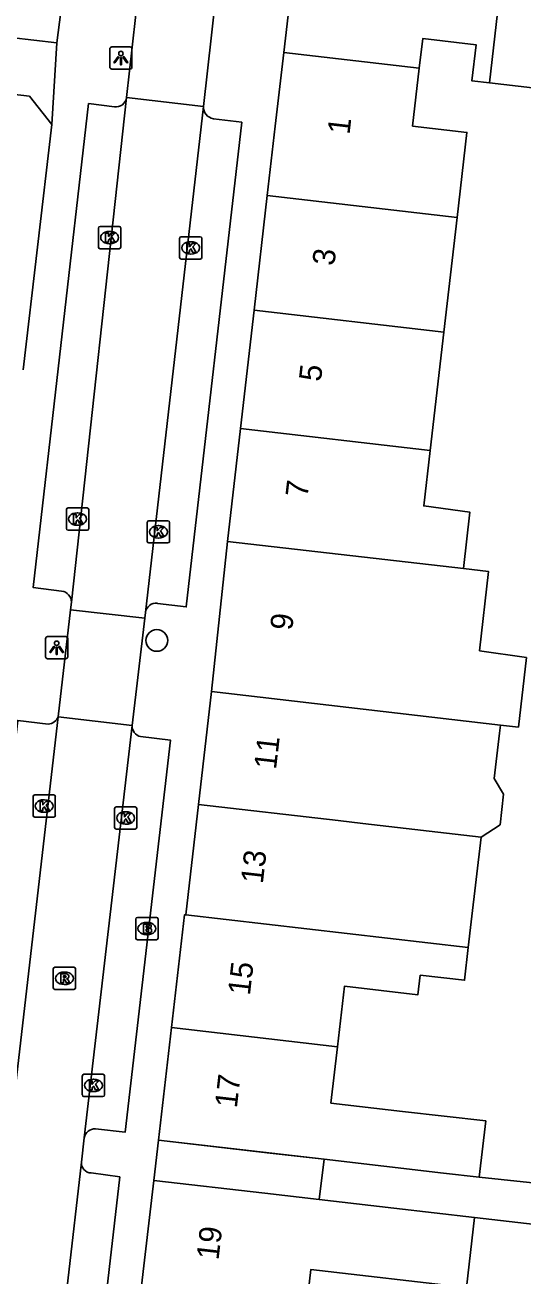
# Model space of a CAD drawing. Extents: x 161696 to 162377, y 380761 to 381673.
# Drawn here: x 161955 to 161977.3, y 381093.8 to 381149.9 of the extents above; entities that cross this region are included whole.
import ezdxf

# ---------------------------------------------------------------- set-up
doc = ezdxf.new("R2010")
doc.units = 0
for name, color, linetype in [('IMGEO_Boom', 7, 'Continuous'), ('IMGEO_Brandkraan', 7, 'Continuous'), ('IMGEO_Kolk', 7, 'Continuous'), ('IMGEO_Lichtpunt', 7, 'Continuous'), ('IMGEO_Pand', 7, 'Continuous'), ('IMGEO_Pand_nummerreeks', 7, 'Continuous'), ('IMGEO_Pand_overbouw', 7, 'Continuous'), ('IMGEO_Rijbaan_lokaal_open', 7, 'Continuous'), ('IMGEO_Rioolput', 7, 'Continuous'), ('IMGEO_Voetpad_open', 7, 'Continuous')]:
    doc.layers.add(name, color=color, linetype=linetype)

msp = doc.modelspace()

# ---------------------------------------------------------------- linework, layer by layer
at = {"layer": 'IMGEO_Boom'}
msp.add_circle((161960.876, 381122.275), 0.489, dxfattribs=at)
at = {"layer": 'IMGEO_Brandkraan'}
for p, q in [((161959.928, 381108.902), (161959.928, 381109.754)), ((161960.003, 381109.828), (161960.855, 381109.828)), ((161960.416, 381109.608), (161960.441, 381109.608)), ((161960.929, 381109.754), (161960.929, 381108.902)), ((161960.439, 381109.048), (161960.414, 381109.048)), ((161960.855, 381108.828), (161960.003, 381108.828))]:
    msp.add_line(p, q, dxfattribs=at)
for points in [[(161959.928, 381108.902), (161959.928, 381109.754)], [(161960.003, 381109.828), (161960.855, 381109.828)], [(161960.276, 381109.528), (161960.276, 381109.128), (161960.489, 381109.128)], [(161960.507, 381109.528), (161960.276, 381109.528)], [(161960.455, 381109.447), (161960.401, 381109.447), (161960.401, 381109.371)], [(161960.929, 381109.754), (161960.929, 381108.902)], [(161960.401, 381109.371), (161960.454, 381109.371)], [(161960.463, 381109.295), (161960.401, 381109.295), (161960.401, 381109.214)], [(161960.401, 381109.214), (161960.463, 381109.214)], [(161960.855, 381108.828), (161960.003, 381108.828)]]:
    msp.add_lwpolyline(points, dxfattribs=at)
for centre, radius, start, end in [((161960.005, 381109.752), 0.0765, 91.552, 178.448), ((161960.005, 381109.752), 0.0765, 91.552, 178.448), ((161960.456, 381109.409), 0.0379, 267.8285, 90.9355), ((161960.511, 381109.383), 0.145, 59.4692, 91.5367), ((161960.536, 381109.43), 0.0922, 285.5137, 58.1501), ((161960.853, 381109.752), 0.0765, 1.552, 88.448), ((161960.853, 381109.752), 0.0765, 1.552, 88.448), ((161960.005, 381108.904), 0.0765, 181.552, 268.448), ((161960.005, 381108.904), 0.0765, 181.552, 268.448), ((161960.464, 381109.254), 0.0404, 269.8759, 90.5077), ((161960.495, 381109.379), 0.251, 268.6676, 293.5347), ((161960.541, 381109.238), 0.105, 301.3115, 78.989), ((161960.853, 381108.904), 0.0765, 271.552, 358.448), ((161960.853, 381108.904), 0.0765, 271.552, 358.448)]:
    msp.add_arc(centre, radius, start, end, dxfattribs=at)
for centre, major_axis, ratio, start_param, end_param in [((161960.415, 381109.328), (-0.387, 0.002), 0.722429, 4.712389, 7.853982), ((161960.44, 381109.328), (-0.39, 0.002), 0.717154, 1.570796, 4.712389)]:
    msp.add_ellipse(centre, major_axis=major_axis, ratio=ratio, start_param=start_param, end_param=end_param, dxfattribs=at)
at = {"layer": 'IMGEO_Kolk'}
for p, q in [((161958.255, 381139.951), (161958.255, 381140.803)), ((161958.33, 381140.877), (161959.182, 381140.877)), ((161958.743, 381140.657), (161958.768, 381140.657)), ((161959.256, 381140.803), (161959.256, 381139.951)), ((161961.896, 381139.487), (161961.896, 381140.339)), ((161961.971, 381140.413), (161962.823, 381140.413)), ((161962.897, 381140.339), (161962.897, 381139.487)), ((161959.182, 381139.877), (161958.33, 381139.877)), ((161958.766, 381140.097), (161958.741, 381140.097)), ((161962.384, 381140.193), (161962.409, 381140.193)), ((161962.823, 381139.413), (161961.971, 381139.413)), ((161962.407, 381139.633), (161962.382, 381139.633)), ((161956.816, 381127.304), (161956.816, 381128.156)), ((161956.891, 381128.23), (161957.743, 381128.23)), ((161957.304, 381128.01), (161957.329, 381128.01)), ((161957.817, 381128.156), (161957.817, 381127.304)), ((161957.327, 381127.45), (161957.302, 381127.45)), ((161960.447, 381126.728), (161960.447, 381127.58)), ((161960.522, 381127.654), (161961.374, 381127.654)), ((161960.935, 381127.434), (161960.96, 381127.434)), ((161961.448, 381127.58), (161961.448, 381126.728)), ((161957.743, 381127.23), (161956.891, 381127.23)), ((161960.958, 381126.874), (161960.933, 381126.874)), ((161961.374, 381126.654), (161960.522, 381126.654)), ((161955.318, 381114.409), (161955.318, 381115.261)), ((161955.393, 381115.335), (161956.245, 381115.335)), ((161955.806, 381115.115), (161955.831, 381115.115)), ((161956.319, 381115.261), (161956.319, 381114.409)), ((161955.829, 381114.555), (161955.804, 381114.555)), ((161958.976, 381113.871), (161958.976, 381114.723)), ((161959.051, 381114.797), (161959.903, 381114.797)), ((161959.464, 381114.577), (161959.489, 381114.577)), ((161959.977, 381114.723), (161959.977, 381113.871)), ((161956.245, 381114.335), (161955.393, 381114.335)), ((161959.487, 381114.017), (161959.462, 381114.017)), ((161959.903, 381113.797), (161959.051, 381113.797)), ((161957.531, 381101.856), (161957.531, 381102.708)), ((161957.606, 381102.782), (161958.458, 381102.782)), ((161958.532, 381102.708), (161958.532, 381101.856)), ((161958.019, 381102.562), (161958.044, 381102.562)), ((161958.458, 381101.782), (161957.606, 381101.782)), ((161958.042, 381102.002), (161958.017, 381102.002))]:
    msp.add_line(p, q, dxfattribs=at)
for points in [[(161958.255, 381139.951), (161958.255, 381140.803)], [(161958.33, 381140.877), (161959.182, 381140.877)], [(161958.576, 381140.577), (161958.699, 381140.577), (161958.699, 381140.426), (161958.829, 381140.577), (161958.993, 381140.577), (161958.847, 381140.426), (161959, 381140.177), (161958.848, 381140.177), (161958.763, 381140.341), (161958.699, 381140.274), (161958.699, 381140.177), (161958.576, 381140.177), (161958.576, 381140.577)], [(161959.256, 381140.803), (161959.256, 381139.951)], [(161961.896, 381139.487), (161961.896, 381140.339)], [(161961.971, 381140.413), (161962.823, 381140.413)], [(161962.897, 381140.339), (161962.897, 381139.487)], [(161959.182, 381139.877), (161958.33, 381139.877)], [(161962.217, 381140.113), (161962.34, 381140.113), (161962.34, 381139.962), (161962.47, 381140.113), (161962.634, 381140.113), (161962.488, 381139.962), (161962.641, 381139.713), (161962.489, 381139.713), (161962.404, 381139.877), (161962.34, 381139.81), (161962.34, 381139.713), (161962.217, 381139.713), (161962.217, 381140.113)], [(161962.823, 381139.413), (161961.971, 381139.413)], [(161956.816, 381127.304), (161956.816, 381128.156)], [(161956.891, 381128.23), (161957.743, 381128.23)], [(161957.817, 381128.156), (161957.817, 381127.304)], [(161957.137, 381127.93), (161957.26, 381127.93), (161957.26, 381127.779), (161957.39, 381127.93), (161957.554, 381127.93), (161957.408, 381127.779), (161957.561, 381127.53), (161957.409, 381127.53), (161957.324, 381127.694), (161957.26, 381127.627), (161957.26, 381127.53), (161957.137, 381127.53), (161957.137, 381127.93)], [(161960.447, 381126.728), (161960.447, 381127.58)], [(161960.522, 381127.654), (161961.374, 381127.654)], [(161961.448, 381127.58), (161961.448, 381126.728)], [(161957.743, 381127.23), (161956.891, 381127.23)], [(161960.768, 381127.354), (161960.891, 381127.354), (161960.891, 381127.203), (161961.021, 381127.354), (161961.185, 381127.354), (161961.039, 381127.203), (161961.192, 381126.954), (161961.04, 381126.954), (161960.955, 381127.118), (161960.891, 381127.051), (161960.891, 381126.954), (161960.768, 381126.954), (161960.768, 381127.354)], [(161961.374, 381126.654), (161960.522, 381126.654)], [(161955.318, 381114.409), (161955.318, 381115.261)], [(161955.393, 381115.335), (161956.245, 381115.335)], [(161956.319, 381115.261), (161956.319, 381114.409)], [(161955.639, 381115.035), (161955.762, 381115.035), (161955.762, 381114.884), (161955.892, 381115.035), (161956.056, 381115.035), (161955.91, 381114.884), (161956.063, 381114.635), (161955.911, 381114.635), (161955.826, 381114.799), (161955.762, 381114.732), (161955.762, 381114.635), (161955.639, 381114.635), (161955.639, 381115.035)], [(161958.976, 381113.871), (161958.976, 381114.723)], [(161959.051, 381114.797), (161959.903, 381114.797)], [(161959.297, 381114.497), (161959.42, 381114.497), (161959.42, 381114.346), (161959.55, 381114.497), (161959.714, 381114.497), (161959.568, 381114.346), (161959.721, 381114.097), (161959.569, 381114.097), (161959.484, 381114.261), (161959.42, 381114.194), (161959.42, 381114.097), (161959.297, 381114.097), (161959.297, 381114.497)], [(161959.977, 381114.723), (161959.977, 381113.871)], [(161956.245, 381114.335), (161955.393, 381114.335)], [(161959.903, 381113.797), (161959.051, 381113.797)], [(161957.531, 381101.856), (161957.531, 381102.708)], [(161957.606, 381102.782), (161958.458, 381102.782)], [(161958.532, 381102.708), (161958.532, 381101.856)], [(161957.852, 381102.482), (161957.975, 381102.482), (161957.975, 381102.331), (161958.105, 381102.482), (161958.269, 381102.482), (161958.123, 381102.331), (161958.276, 381102.082), (161958.124, 381102.082), (161958.039, 381102.246), (161957.975, 381102.179), (161957.975, 381102.082), (161957.852, 381102.082), (161957.852, 381102.482)], [(161958.458, 381101.782), (161957.606, 381101.782)]]:
    msp.add_lwpolyline(points, dxfattribs=at)
for centre, start, end in [((161958.332, 381140.801), 91.552, 178.448), ((161958.332, 381140.801), 91.552, 178.448), ((161959.18, 381140.801), 1.552, 88.448), ((161959.18, 381140.801), 1.552, 88.448), ((161961.973, 381140.337), 91.552, 178.448), ((161961.973, 381140.337), 91.552, 178.448), ((161962.821, 381140.337), 1.552, 88.448), ((161962.821, 381140.337), 1.552, 88.448), ((161958.332, 381139.953), 181.552, 268.448), ((161958.332, 381139.953), 181.552, 268.448), ((161959.18, 381139.953), 271.552, 358.448), ((161959.18, 381139.953), 271.552, 358.448), ((161961.973, 381139.489), 181.552, 268.448), ((161961.973, 381139.489), 181.552, 268.448), ((161962.821, 381139.489), 271.552, 358.448), ((161962.821, 381139.489), 271.552, 358.448), ((161956.893, 381128.154), 91.552, 178.448), ((161956.893, 381128.154), 91.552, 178.448), ((161957.741, 381128.154), 1.552, 88.448), ((161957.741, 381128.154), 1.552, 88.448), ((161960.524, 381127.578), 91.552, 178.448), ((161960.524, 381127.578), 91.552, 178.448), ((161961.372, 381127.578), 1.552, 88.448), ((161961.372, 381127.578), 1.552, 88.448), ((161956.893, 381127.306), 181.552, 268.448), ((161956.893, 381127.306), 181.552, 268.448), ((161957.741, 381127.306), 271.552, 358.448), ((161957.741, 381127.306), 271.552, 358.448), ((161960.524, 381126.73), 181.552, 268.448), ((161960.524, 381126.73), 181.552, 268.448), ((161961.372, 381126.73), 271.552, 358.448), ((161961.372, 381126.73), 271.552, 358.448), ((161955.395, 381115.259), 91.552, 178.448), ((161955.395, 381115.259), 91.552, 178.448), ((161956.243, 381115.259), 1.552, 88.448), ((161956.243, 381115.259), 1.552, 88.448), ((161959.053, 381114.721), 91.552, 178.448), ((161959.053, 381114.721), 91.552, 178.448), ((161959.901, 381114.721), 1.552, 88.448), ((161959.901, 381114.721), 1.552, 88.448), ((161955.395, 381114.411), 181.552, 268.448), ((161955.395, 381114.411), 181.552, 268.448), ((161956.243, 381114.411), 271.552, 358.448), ((161956.243, 381114.411), 271.552, 358.448), ((161959.053, 381113.873), 181.552, 268.448), ((161959.053, 381113.873), 181.552, 268.448), ((161959.901, 381113.873), 271.552, 358.448), ((161959.901, 381113.873), 271.552, 358.448), ((161957.608, 381102.706), 91.552, 178.448), ((161957.608, 381102.706), 91.552, 178.448), ((161958.456, 381102.706), 1.552, 88.448), ((161958.456, 381102.706), 1.552, 88.448), ((161957.608, 381101.858), 181.552, 268.448), ((161957.608, 381101.858), 181.552, 268.448), ((161958.456, 381101.858), 271.552, 358.448), ((161958.456, 381101.858), 271.552, 358.448)]:
    msp.add_arc(centre, 0.0765, start, end, dxfattribs=at)
for centre, major_axis, ratio, start_param, end_param in [((161958.742, 381140.377), (-0.387, 0.002), 0.722429, 4.712389, 7.853982), ((161958.767, 381140.377), (-0.39, 0.002), 0.717154, 1.570796, 4.712389), ((161962.383, 381139.913), (-0.387, 0.002), 0.722429, 4.712389, 7.853982), ((161962.408, 381139.913), (-0.39, 0.002), 0.717154, 1.570796, 4.712389), ((161957.303, 381127.73), (-0.387, 0.002), 0.722429, 4.712389, 7.853982), ((161957.328, 381127.73), (-0.39, 0.002), 0.717154, 1.570796, 4.712389), ((161960.934, 381127.154), (-0.387, 0.002), 0.722429, 4.712389, 7.853982), ((161960.959, 381127.154), (-0.39, 0.002), 0.717154, 1.570796, 4.712389), ((161955.805, 381114.835), (-0.387, 0.002), 0.722429, 4.712389, 7.853982), ((161955.83, 381114.835), (-0.39, 0.002), 0.717154, 1.570796, 4.712389), ((161959.463, 381114.297), (-0.387, 0.002), 0.722429, 4.712389, 7.853982), ((161959.488, 381114.297), (-0.39, 0.002), 0.717154, 1.570796, 4.712389), ((161958.018, 381102.282), (-0.387, 0.002), 0.722429, 4.712389, 7.853982), ((161958.043, 381102.282), (-0.39, 0.002), 0.717154, 1.570796, 4.712389)]:
    msp.add_ellipse(centre, major_axis=major_axis, ratio=ratio, start_param=start_param, end_param=end_param, dxfattribs=at)
at = {"layer": 'IMGEO_Lichtpunt'}
for p, q in [((161958.764, 381148.849), (161958.764, 381148.042)), ((161958.764, 381148.849), (161958.764, 381148.042)), ((161959.666, 381148.944), (161958.858, 381148.944)), ((161959.666, 381148.944), (161958.858, 381148.944)), ((161959.76, 381148.042), (161959.76, 381148.849)), ((161959.76, 381148.042), (161959.76, 381148.849)), ((161958.858, 381147.948), (161959.666, 381147.948)), ((161958.858, 381147.948), (161959.666, 381147.948)), ((161956.783, 381122.447), (161955.975, 381122.447)), ((161956.783, 381122.447), (161955.975, 381122.447)), ((161955.881, 381122.352), (161955.881, 381121.545)), ((161955.881, 381122.352), (161955.881, 381121.545)), ((161956.877, 381121.545), (161956.877, 381122.352)), ((161956.877, 381121.545), (161956.877, 381122.352)), ((161955.975, 381121.451), (161956.783, 381121.451)), ((161955.975, 381121.451), (161956.783, 381121.451))]:
    msp.add_line(p, q, dxfattribs=at)
for points in [[(161959.138, 381148.513), (161959.177, 381148.485), (161958.989, 381148.223), (161958.951, 381148.25), (161959.138, 381148.513)], [(161959.24, 381148.465), (161959.287, 381148.465), (161959.287, 381148.143), (161959.24, 381148.143), (161959.24, 381148.465)], [(161959.35, 381148.485), (161959.388, 381148.512), (161959.575, 381148.25), (161959.536, 381148.222), (161959.35, 381148.485)], [(161956.255, 381122.016), (161956.294, 381121.988), (161956.106, 381121.726), (161956.068, 381121.753), (161956.255, 381122.016)], [(161956.357, 381121.968), (161956.404, 381121.968), (161956.404, 381121.646), (161956.357, 381121.646), (161956.357, 381121.968)], [(161956.467, 381121.988), (161956.505, 381122.015), (161956.692, 381121.753), (161956.653, 381121.725), (161956.467, 381121.988)]]:
    msp.add_lwpolyline(points, dxfattribs=at)
for centre in [(161959.263, 381148.647), (161956.38, 381122.15)]:
    msp.add_circle(centre, 0.0994, dxfattribs=at)
for centre, start, end in [((161958.858, 381148.849), 90, 180), ((161958.858, 381148.849), 90, 180), ((161959.666, 381148.849), 0, 90), ((161959.666, 381148.849), 0, 90), ((161958.858, 381148.042), 180, 270), ((161958.858, 381148.042), 180, 270), ((161959.666, 381148.042), 270, 0), ((161959.666, 381148.042), 270, 360), ((161955.975, 381122.352), 90, 180), ((161955.975, 381122.352), 90, 180), ((161956.783, 381122.352), 0, 90), ((161956.783, 381122.352), 0, 90), ((161955.975, 381121.545), 180, 270), ((161955.975, 381121.545), 180, 270), ((161956.783, 381121.545), 270, 0), ((161956.783, 381121.545), 270, 360)]:
    msp.add_arc(centre, 0.0946, start, end, dxfattribs=at)
at = {"layer": 'IMGEO_Pand'}
for points in [[(161966.578, 381148.7), (161967.426, 381156.058)], [(161975.818, 381147.326), (161976.832, 381156.254)], [(161975.818, 381147.326), (161975.021, 381147.418), (161975.208, 381149.042), (161972.813, 381149.319), (161972.66, 381147.996)], [(161965.837, 381142.266), (161966.196, 381145.38), (161966.578, 381148.7)], [(161966.578, 381148.7), (161972.66, 381147.996)], [(161972.66, 381147.996), (161972.358, 381145.384), (161974.802, 381145.101), (161974.36, 381141.28)], [(161956.162, 381145.456), (161955.154, 381146.73), (161950.968, 381147.217)], [(161980.965, 381146.731), (161975.818, 381147.326)], [(161956.162, 381145.456), (161954.88, 381134.431)], [(161965.244, 381137.115), (161965.837, 381142.266)], [(161974.36, 381141.28), (161965.837, 381142.266)], [(161973.765, 381136.128), (161974.36, 381141.28)], [(161964.631, 381131.795), (161965.244, 381137.115)], [(161965.244, 381137.115), (161973.765, 381136.128)], [(161973.765, 381136.128), (161973.15, 381130.808)], [(161964.047, 381126.727), (161964.631, 381131.795)], [(161973.15, 381130.808), (161964.631, 381131.795)], [(161974.641, 381125.5), (161974.934, 381128.037), (161972.862, 381128.316), (161973.15, 381130.808)], [(161963.333, 381119.977), (161964.047, 381126.727)], [(161974.641, 381125.5), (161964.047, 381126.727)], [(161976.305, 381118.473), (161977.109, 381118.38), (161977.47, 381121.505), (161975.37, 381121.815), (161975.773, 381125.371), (161974.641, 381125.5)], [(161962.747, 381114.909), (161963.333, 381119.977)], [(161976.305, 381118.473), (161963.333, 381119.977)], [(161975.434, 381113.44), (161976.286, 381113.991), (161976.445, 381115.371), (161976.029, 381116.076), (161976.263, 381118.102), (161976.305, 381118.473)], [(161962.172, 381109.938), (161962.747, 381114.909)], [(161975.434, 381113.44), (161970.131, 381114.054), (161969.017, 381114.183), (161962.747, 381114.909)], [(161974.861, 381108.47), (161974.995, 381109.629), (161975.434, 381113.44)], [(161961.53, 381104.876), (161962.114, 381109.945), (161962.172, 381109.938)], [(161962.172, 381109.938), (161974.861, 381108.47)], [(161968.983, 381104.014), (161969.298, 381106.735), (161972.602, 381106.354), (161972.703, 381107.233), (161974.692, 381107.003), (161974.861, 381108.47)], [(161960.948, 381099.82), (161961.53, 381104.876)], [(161961.53, 381104.876), (161968.983, 381104.014)], [(161968.983, 381104.014), (161968.691, 381101.486), (161971.902, 381101.115), (161975.644, 381100.683), (161975.352, 381098.155)], [(161960.948, 381099.82), (161965.969, 381099.24), (161968.388, 381098.96), (161973.743, 381098.341), (161975.352, 381098.155)], [(161960.183, 381093.023), (161960.165, 381093.025), (161960.739, 381098.013)], [(161975.143, 381096.349), (161971.523, 381096.767), (161968.172, 381097.154), (161965.727, 381097.437), (161960.739, 381098.013)], [(161975.143, 381096.349), (161974.779, 381093.202), (161967.794, 381094.01), (161967.581, 381092.167)]]:
    msp.add_lwpolyline(points, dxfattribs=at)
at = {"layer": 'IMGEO_Pand_overbouw'}
msp.add_lwpolyline([(161968.172, 381097.154), (161968.388, 381098.96), (161960.948, 381099.82), (161960.739, 381098.013), (161965.727, 381097.437)], close=True, dxfattribs=at)
at = {"layer": 'IMGEO_Rijbaan_lokaal_open'}
for points in [[(161959.516, 381146.666), (161960.056, 381151.48)], [(161963.517, 381151.083), (161962.976, 381146.262)], [(161957.038, 381123.989), (161959.516, 381146.666)], [(161959.516, 381146.666), (161962.976, 381146.262)], [(161962.976, 381146.262), (161960.366, 381123.535)], [(161956.44, 381118.843), (161956.997, 381123.644)], [(161956.997, 381123.644), (161957.038, 381123.989)], [(161960.334, 381123.279), (161956.997, 381123.644)], [(161960.366, 381123.535), (161960.334, 381123.279)], [(161960.334, 381123.279), (161959.771, 381118.456)], [(161956.44, 381118.843), (161953.377, 381092.373)], [(161956.44, 381118.843), (161959.771, 381118.456)], [(161957.617, 381099.92), (161959.771, 381118.456)], [(161957.617, 381099.92), (161957.495, 381098.83)], [(161957.495, 381098.83), (161954.427, 381072.168)]]:
    msp.add_lwpolyline(points, dxfattribs=at)
at = {"layer": 'IMGEO_Rioolput'}
for p, q in [((161956.227, 381106.666), (161956.227, 381107.518)), ((161956.302, 381107.592), (161957.154, 381107.592)), ((161956.715, 381107.372), (161956.74, 381107.372)), ((161957.228, 381107.518), (161957.228, 381106.666)), ((161956.738, 381106.812), (161956.713, 381106.812)), ((161957.154, 381106.592), (161956.302, 381106.592))]:
    msp.add_line(p, q, dxfattribs=at)
for points in [[(161956.227, 381106.666), (161956.227, 381107.518)], [(161956.302, 381107.592), (161957.154, 381107.592)], [(161956.816, 381107.29), (161956.564, 381107.292), (161956.564, 381106.892)], [(161956.742, 381107.211), (161956.688, 381107.211), (161956.688, 381107.13)], [(161957.228, 381107.518), (161957.228, 381106.666)], [(161956.564, 381106.892), (161956.688, 381106.892), (161956.688, 381107.054), (161956.699, 381107.054)], [(161956.688, 381107.13), (161956.74, 381107.13)], [(161956.746, 381107.025), (161956.817, 381106.892), (161956.957, 381106.892), (161956.892, 381107.018)], [(161957.154, 381106.592), (161956.302, 381106.592)]]:
    msp.add_lwpolyline(points, dxfattribs=at)
for centre, radius, start, end in [((161956.304, 381107.516), 0.0765, 91.552, 178.448), ((161956.304, 381107.516), 0.0765, 91.552, 178.448), ((161956.748, 381107.115), 0.0964, 77.0061, 93.1865), ((161956.762, 381107.172), 0.0378, 276.6634, 79.6772), ((161956.815, 381107.18), 0.109, 350.3612, 89.416), ((161957.152, 381107.516), 0.0765, 1.552, 88.448), ((161957.152, 381107.516), 0.0765, 1.552, 88.448), ((161956.304, 381106.668), 0.0765, 181.552, 268.448), ((161956.304, 381106.668), 0.0765, 181.552, 268.448), ((161956.698, 381107.001), 0.0533, 26.0293, 88.6989), ((161956.724, 381107.319), 0.19, 274.7715, 282.9687), ((161956.813, 381107.18), 0.112, 277.5842, 350.9817), ((161956.797, 381106.965), 0.108, 29.5134, 73.7905), ((161957.152, 381106.668), 0.0765, 271.552, 358.448), ((161957.152, 381106.668), 0.0765, 271.552, 358.448)]:
    msp.add_arc(centre, radius, start, end, dxfattribs=at)
for centre, major_axis, ratio, start_param, end_param in [((161956.714, 381107.092), (-0.387, 0.002), 0.722429, 4.712389, 7.853982), ((161956.739, 381107.092), (-0.39, 0.002), 0.717154, 1.570796, 4.712389)]:
    msp.add_ellipse(centre, major_axis=major_axis, ratio=ratio, start_param=start_param, end_param=end_param, dxfattribs=at)
at = {"layer": 'IMGEO_Voetpad_open'}
for points in [[(161957.191, 381155.412), (161956.388, 381149.129)], [(161949.542, 381153.601), (161949.14, 381149.971), (161956.388, 381149.129)], [(161956.388, 381149.129), (161956.162, 381145.456)], [(161956.601, 381124.495), (161955.322, 381124.659), (161957.81, 381146.399), (161958.973, 381146.256)], [(161963.419, 381145.719), (161964.686, 381145.563), (161962.197, 381123.781), (161960.901, 381123.942)], [(161952.964, 381092.857), (161951.645, 381093.013), (161954.632, 381118.68), (161955.997, 381118.513)], [(161960.146, 381117.952), (161961.494, 381117.793), (161959.448, 381100.173), (161958.125, 381100.331)], [(161960.739, 381098.013), (161960.948, 381099.82)], [(161957.923, 381098.345), (161959.211, 381098.169), (161956.248, 381072.413), (161954.968, 381072.575)], [(161975.352, 381098.155), (161985.096, 381097.131)], [(161984.096, 381095.314), (161975.143, 381096.349)]]:
    msp.add_lwpolyline(points, dxfattribs=at)
for centre, radius, start, end in [((161959.046, 381146.725), 0.474, 261.2, 352.9103), ((161963.489, 381146.228), 0.514, 176.2623, 262.1555), ((161956.54, 381124), 0.499, 358.7041, 82.9261), ((161960.836, 381123.473), 0.474, 82.0639, 172.4601), ((161955.962, 381119.023), 0.511, 273.9559, 339.4105), ((161960.255, 381118.425), 0.485, 176.3046, 256.9974), ((161958.103, 381099.839), 0.492, 87.3833, 170.5662), ((161957.945, 381098.796), 0.452, 175.7054, 267.1498)]:
    msp.add_arc(centre, radius, start, end, dxfattribs=at)

# ---------------------------------------------------------------- texts
at = {"layer": 'IMGEO_Pand_nummerreeks'}
for s, rotation, p in [('1', 83.4025, (161969.525, 381144.979)), ('3', 83.4055, (161968.844, 381139.086)), ('5', 83.4055, (161968.242, 381133.879)), ('7', 83.4055, (161967.64, 381128.672)), ('9', 83.4112, (161966.948, 381122.698)), ('11', 83.4055, (161966.227, 381116.449)), ('13', 83.4055, (161965.634, 381111.316)), ('15', 83.4055, (161965.054, 381106.3)), ('17', 83.4056, (161964.468, 381101.238)), ('19', 83.4055, (161963.645, 381094.407))]:
    msp.add_text(s, height=1, rotation=rotation, dxfattribs=at).set_placement(p)

doc.saveas('drawing.dxf')
